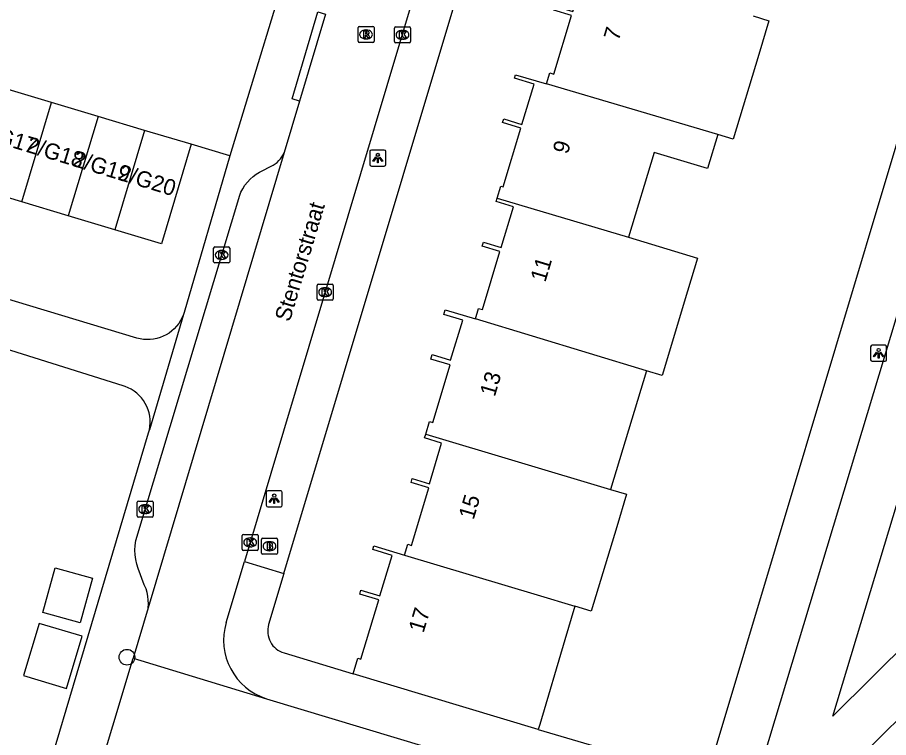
# Model space of a CAD drawing. Extents: x 162186 to 163152, y 385513 to 386513.
# Drawn here: x 162772 to 162826.3, y 386120.5 to 386165.5 of the extents above; entities that cross this region are included whole.
import ezdxf

# ---------------------------------------------------------------- set-up
doc = ezdxf.new("R2010")
doc.units = 0
for name, color, linetype in [('IMGEO_Boom', 7, 'Continuous'), ('IMGEO_Brandkraan', 7, 'Continuous'), ('IMGEO_Groenvoorziening', 7, 'Continuous'), ('IMGEO_Kolk', 7, 'Continuous'), ('IMGEO_Lichtpunt', 7, 'Continuous'), ('IMGEO_Openbare_ruimte_label', 7, 'Continuous'), ('IMGEO_Pand', 7, 'Continuous'), ('IMGEO_Pand_nummerreeks', 7, 'Continuous'), ('IMGEO_Parkeervlak_open', 7, 'Continuous'), ('IMGEO_Rijbaan_lokaal_open', 7, 'Continuous'), ('IMGEO_Rioolput', 7, 'Continuous'), ('IMGEO_Voetpad_open', 7, 'Continuous')]:
    doc.layers.add(name, color=color, linetype=linetype)

msp = doc.modelspace()

# ---------------------------------------------------------------- linework, layer by layer
at = {"layer": 'IMGEO_Boom'}
msp.add_circle((162778.797, 386125.504), 0.489, dxfattribs=at)
at = {"layer": 'IMGEO_Brandkraan'}
for p, q in [((162787.189, 386132.008), (162787.189, 386132.86)), ((162787.264, 386132.934), (162788.116, 386132.934)), ((162788.19, 386132.86), (162788.19, 386132.008)), ((162787.677, 386132.714), (162787.702, 386132.714)), ((162788.116, 386131.934), (162787.264, 386131.934)), ((162787.7, 386132.154), (162787.675, 386132.154))]:
    msp.add_line(p, q, dxfattribs=at)
for points in [[(162787.189, 386132.008), (162787.189, 386132.86)], [(162787.264, 386132.934), (162788.116, 386132.934)], [(162788.19, 386132.86), (162788.19, 386132.008)], [(162787.537, 386132.634), (162787.537, 386132.234), (162787.75, 386132.234)], [(162787.768, 386132.634), (162787.537, 386132.634)], [(162787.716, 386132.553), (162787.662, 386132.553), (162787.662, 386132.477)], [(162787.662, 386132.477), (162787.715, 386132.477)], [(162787.724, 386132.401), (162787.662, 386132.401), (162787.662, 386132.32)], [(162787.662, 386132.32), (162787.724, 386132.32)], [(162788.116, 386131.934), (162787.264, 386131.934)]]:
    msp.add_lwpolyline(points, dxfattribs=at)
for centre, radius, start, end in [((162787.266, 386132.858), 0.0765, 91.552, 178.448), ((162787.266, 386132.858), 0.0765, 91.552, 178.448), ((162788.114, 386132.858), 0.0765, 1.552, 88.448), ((162788.114, 386132.858), 0.0765, 1.552, 88.448), ((162787.717, 386132.515), 0.0379, 267.8285, 90.9355), ((162787.725, 386132.36), 0.0404, 269.8759, 90.5077), ((162787.772, 386132.489), 0.145, 59.4692, 91.5367), ((162787.797, 386132.536), 0.0922, 285.5137, 58.1501), ((162787.802, 386132.344), 0.105, 301.3115, 78.989), ((162787.266, 386132.01), 0.0765, 181.552, 268.448), ((162787.266, 386132.01), 0.0765, 181.552, 268.448), ((162787.756, 386132.485), 0.251, 268.6676, 293.5347), ((162788.114, 386132.01), 0.0765, 271.552, 358.448), ((162788.114, 386132.01), 0.0765, 271.552, 358.448)]:
    msp.add_arc(centre, radius, start, end, dxfattribs=at)
for centre, major_axis, ratio, start_param, end_param in [((162787.676, 386132.434), (-0.387, 0.002), 0.722429, 4.712389, 7.853982), ((162787.701, 386132.434), (-0.39, 0.002), 0.717154, 1.570796, 4.712389)]:
    msp.add_ellipse(centre, major_axis=major_axis, ratio=ratio, start_param=start_param, end_param=end_param, dxfattribs=at)
at = {"layer": 'IMGEO_Groenvoorziening'}
msp.add_lwpolyline([(162822.849, 386121.822), (162830.731, 386147.866), (162844.862, 386143.657), (162822.849, 386121.822)], dxfattribs=at)
at = {"layer": 'IMGEO_Kolk'}
for p, q in [((162795.495, 386163.94), (162795.495, 386164.792)), ((162795.57, 386164.866), (162796.422, 386164.866)), ((162795.983, 386164.646), (162796.008, 386164.646)), ((162796.496, 386164.792), (162796.496, 386163.94)), ((162796.422, 386163.866), (162795.57, 386163.866)), ((162796.006, 386164.086), (162795.981, 386164.086)), ((162784.206, 386150.194), (162784.206, 386151.046)), ((162784.281, 386151.12), (162785.133, 386151.12)), ((162784.694, 386150.9), (162784.719, 386150.9)), ((162785.207, 386151.046), (162785.207, 386150.194)), ((162784.717, 386150.34), (162784.692, 386150.34)), ((162785.133, 386150.12), (162784.281, 386150.12)), ((162790.669, 386147.87), (162790.669, 386148.722)), ((162790.744, 386148.796), (162791.596, 386148.796)), ((162791.67, 386148.722), (162791.67, 386147.87)), ((162791.157, 386148.576), (162791.182, 386148.576)), ((162791.596, 386147.796), (162790.744, 386147.796)), ((162791.18, 386148.016), (162791.155, 386148.016)), ((162779.433, 386134.321), (162779.433, 386135.173)), ((162779.508, 386135.247), (162780.36, 386135.247)), ((162780.434, 386135.173), (162780.434, 386134.321)), ((162779.921, 386135.027), (162779.946, 386135.027)), ((162780.36, 386134.247), (162779.508, 386134.247)), ((162779.944, 386134.467), (162779.919, 386134.467)), ((162785.987, 386132.243), (162785.987, 386133.095)), ((162786.062, 386133.169), (162786.914, 386133.169)), ((162786.475, 386132.949), (162786.5, 386132.949)), ((162786.988, 386133.095), (162786.988, 386132.243)), ((162786.498, 386132.389), (162786.473, 386132.389)), ((162786.914, 386132.169), (162786.062, 386132.169))]:
    msp.add_line(p, q, dxfattribs=at)
for points in [[(162795.495, 386163.94), (162795.495, 386164.792)], [(162795.57, 386164.866), (162796.422, 386164.866)], [(162795.816, 386164.566), (162795.939, 386164.566), (162795.939, 386164.415), (162796.069, 386164.566), (162796.233, 386164.566), (162796.087, 386164.415), (162796.24, 386164.166), (162796.088, 386164.166), (162796.003, 386164.33), (162795.939, 386164.263), (162795.939, 386164.166), (162795.816, 386164.166), (162795.816, 386164.566)], [(162796.496, 386164.792), (162796.496, 386163.94)], [(162796.422, 386163.866), (162795.57, 386163.866)], [(162784.206, 386150.194), (162784.206, 386151.046)], [(162784.281, 386151.12), (162785.133, 386151.12)], [(162784.527, 386150.82), (162784.65, 386150.82), (162784.65, 386150.669), (162784.78, 386150.82), (162784.944, 386150.82), (162784.798, 386150.669), (162784.951, 386150.42), (162784.799, 386150.42), (162784.714, 386150.584), (162784.65, 386150.517), (162784.65, 386150.42), (162784.527, 386150.42), (162784.527, 386150.82)], [(162785.207, 386151.046), (162785.207, 386150.194)], [(162785.133, 386150.12), (162784.281, 386150.12)], [(162790.669, 386147.87), (162790.669, 386148.722)], [(162790.744, 386148.796), (162791.596, 386148.796)], [(162791.67, 386148.722), (162791.67, 386147.87)], [(162790.99, 386148.496), (162791.113, 386148.496), (162791.113, 386148.345), (162791.243, 386148.496), (162791.407, 386148.496), (162791.261, 386148.345), (162791.414, 386148.096), (162791.262, 386148.096), (162791.177, 386148.26), (162791.113, 386148.193), (162791.113, 386148.096), (162790.99, 386148.096), (162790.99, 386148.496)], [(162791.596, 386147.796), (162790.744, 386147.796)], [(162779.433, 386134.321), (162779.433, 386135.173)], [(162779.508, 386135.247), (162780.36, 386135.247)], [(162780.434, 386135.173), (162780.434, 386134.321)], [(162779.754, 386134.947), (162779.877, 386134.947), (162779.877, 386134.796), (162780.007, 386134.947), (162780.171, 386134.947), (162780.025, 386134.796), (162780.178, 386134.547), (162780.026, 386134.547), (162779.941, 386134.711), (162779.877, 386134.644), (162779.877, 386134.547), (162779.754, 386134.547), (162779.754, 386134.947)], [(162780.36, 386134.247), (162779.508, 386134.247)], [(162785.987, 386132.243), (162785.987, 386133.095)], [(162786.062, 386133.169), (162786.914, 386133.169)], [(162786.308, 386132.869), (162786.431, 386132.869), (162786.431, 386132.718), (162786.561, 386132.869), (162786.725, 386132.869), (162786.579, 386132.718), (162786.732, 386132.469), (162786.58, 386132.469), (162786.495, 386132.633), (162786.431, 386132.566), (162786.431, 386132.469), (162786.308, 386132.469), (162786.308, 386132.869)], [(162786.988, 386133.095), (162786.988, 386132.243)], [(162786.914, 386132.169), (162786.062, 386132.169)]]:
    msp.add_lwpolyline(points, dxfattribs=at)
for centre, start, end in [((162795.572, 386164.79), 91.552, 178.448), ((162795.572, 386164.79), 91.552, 178.448), ((162796.42, 386164.79), 1.552, 88.448), ((162796.42, 386164.79), 1.552, 88.448), ((162795.572, 386163.942), 181.552, 268.448), ((162795.572, 386163.942), 181.552, 268.448), ((162796.42, 386163.942), 271.552, 358.448), ((162796.42, 386163.942), 271.552, 358.448), ((162784.283, 386151.044), 91.552, 178.448), ((162784.283, 386151.044), 91.552, 178.448), ((162785.131, 386151.044), 1.552, 88.448), ((162785.131, 386151.044), 1.552, 88.448), ((162784.283, 386150.196), 181.552, 268.448), ((162784.283, 386150.196), 181.552, 268.448), ((162785.131, 386150.196), 271.552, 358.448), ((162785.131, 386150.196), 271.552, 358.448), ((162790.746, 386148.72), 91.552, 178.448), ((162790.746, 386148.72), 91.552, 178.448), ((162791.594, 386148.72), 1.552, 88.448), ((162791.594, 386148.72), 1.552, 88.448), ((162790.746, 386147.872), 181.552, 268.448), ((162790.746, 386147.872), 181.552, 268.448), ((162791.594, 386147.872), 271.552, 358.448), ((162791.594, 386147.872), 271.552, 358.448), ((162779.51, 386135.171), 91.552, 178.448), ((162779.51, 386135.171), 91.552, 178.448), ((162780.358, 386135.171), 1.552, 88.448), ((162780.358, 386135.171), 1.552, 88.448), ((162779.51, 386134.323), 181.552, 268.448), ((162779.51, 386134.323), 181.552, 268.448), ((162780.358, 386134.323), 271.552, 358.448), ((162780.358, 386134.323), 271.552, 358.448), ((162786.064, 386133.093), 91.552, 178.448), ((162786.064, 386133.093), 91.552, 178.448), ((162786.912, 386133.093), 1.552, 88.448), ((162786.912, 386133.093), 1.552, 88.448), ((162786.064, 386132.245), 181.552, 268.448), ((162786.064, 386132.245), 181.552, 268.448), ((162786.912, 386132.245), 271.552, 358.448), ((162786.912, 386132.245), 271.552, 358.448)]:
    msp.add_arc(centre, 0.0765, start, end, dxfattribs=at)
for centre, major_axis, ratio, start_param, end_param in [((162795.982, 386164.366), (-0.387, 0.002), 0.722429, 4.712389, 7.853982), ((162796.007, 386164.366), (-0.39, 0.002), 0.717154, 1.570796, 4.712389), ((162784.693, 386150.62), (-0.387, 0.002), 0.722429, 4.712389, 7.853982), ((162784.718, 386150.62), (-0.39, 0.002), 0.717154, 1.570796, 4.712389), ((162791.156, 386148.296), (-0.387, 0.002), 0.722429, 4.712389, 7.853982), ((162791.181, 386148.296), (-0.39, 0.002), 0.717154, 1.570796, 4.712389), ((162779.92, 386134.747), (-0.387, 0.002), 0.722429, 4.712389, 7.853982), ((162779.945, 386134.747), (-0.39, 0.002), 0.717154, 1.570796, 4.712389), ((162786.474, 386132.669), (-0.387, 0.002), 0.722429, 4.712389, 7.853982), ((162786.499, 386132.669), (-0.39, 0.002), 0.717154, 1.570796, 4.712389)]:
    msp.add_ellipse(centre, major_axis=major_axis, ratio=ratio, start_param=start_param, end_param=end_param, dxfattribs=at)
at = {"layer": 'IMGEO_Lichtpunt'}
for p, q in [((162793.956, 386157.073), (162793.956, 386156.266)), ((162793.956, 386157.073), (162793.956, 386156.266)), ((162794.858, 386157.168), (162794.05, 386157.168)), ((162794.858, 386157.168), (162794.05, 386157.168)), ((162794.952, 386156.266), (162794.952, 386157.073)), ((162794.952, 386156.266), (162794.952, 386157.073)), ((162794.05, 386156.172), (162794.858, 386156.172)), ((162794.05, 386156.172), (162794.858, 386156.172)), ((162825.216, 386144.884), (162825.216, 386144.077)), ((162825.216, 386144.884), (162825.216, 386144.077)), ((162826.118, 386144.979), (162825.31, 386144.979)), ((162826.118, 386144.979), (162825.31, 386144.979)), ((162826.212, 386144.077), (162826.212, 386144.884)), ((162826.212, 386144.077), (162826.212, 386144.884)), ((162825.31, 386143.983), (162826.118, 386143.983)), ((162825.31, 386143.983), (162826.118, 386143.983)), ((162787.49, 386135.796), (162787.49, 386134.989)), ((162787.49, 386135.796), (162787.49, 386134.989)), ((162788.392, 386135.891), (162787.584, 386135.891)), ((162788.392, 386135.891), (162787.584, 386135.891)), ((162788.486, 386134.989), (162788.486, 386135.796)), ((162788.486, 386134.989), (162788.486, 386135.796)), ((162787.584, 386134.895), (162788.392, 386134.895)), ((162787.584, 386134.895), (162788.392, 386134.895))]:
    msp.add_line(p, q, dxfattribs=at)
for points in [[(162794.33, 386156.737), (162794.369, 386156.709), (162794.181, 386156.447), (162794.143, 386156.474), (162794.33, 386156.737)], [(162794.432, 386156.689), (162794.479, 386156.689), (162794.479, 386156.367), (162794.432, 386156.367), (162794.432, 386156.689)], [(162794.542, 386156.709), (162794.58, 386156.736), (162794.767, 386156.474), (162794.728, 386156.446), (162794.542, 386156.709)], [(162825.59, 386144.548), (162825.629, 386144.52), (162825.441, 386144.258), (162825.403, 386144.285), (162825.59, 386144.548)], [(162825.692, 386144.5), (162825.739, 386144.5), (162825.739, 386144.178), (162825.692, 386144.178), (162825.692, 386144.5)], [(162825.802, 386144.52), (162825.84, 386144.547), (162826.027, 386144.285), (162825.988, 386144.257), (162825.802, 386144.52)], [(162787.864, 386135.46), (162787.903, 386135.432), (162787.715, 386135.17), (162787.677, 386135.197), (162787.864, 386135.46)], [(162787.966, 386135.412), (162788.013, 386135.412), (162788.013, 386135.09), (162787.966, 386135.09), (162787.966, 386135.412)], [(162788.076, 386135.432), (162788.114, 386135.459), (162788.301, 386135.197), (162788.262, 386135.169), (162788.076, 386135.432)]]:
    msp.add_lwpolyline(points, dxfattribs=at)
for centre in [(162794.455, 386156.871), (162825.715, 386144.682), (162787.989, 386135.594)]:
    msp.add_circle(centre, 0.0994, dxfattribs=at)
for centre, start, end in [((162794.05, 386157.073), 90, 180), ((162794.05, 386157.073), 90, 180), ((162794.858, 386157.073), 0, 90), ((162794.858, 386157.073), 0, 90), ((162794.05, 386156.266), 180, 270), ((162794.05, 386156.266), 180, 270), ((162794.858, 386156.266), 270, 0), ((162794.858, 386156.266), 270, 360), ((162825.31, 386144.884), 90, 180), ((162825.31, 386144.884), 90, 180), ((162826.118, 386144.884), 0, 90), ((162826.118, 386144.884), 0, 90), ((162825.31, 386144.077), 180, 270), ((162825.31, 386144.077), 180, 270), ((162826.118, 386144.077), 270, 0), ((162826.118, 386144.077), 270, 360), ((162787.584, 386135.796), 90, 180), ((162787.584, 386135.796), 90, 180), ((162788.392, 386135.796), 0, 90), ((162788.392, 386135.796), 0, 90), ((162787.584, 386134.989), 180, 270), ((162787.584, 386134.989), 180, 270), ((162788.392, 386134.989), 270, 0), ((162788.392, 386134.989), 270, 360)]:
    msp.add_arc(centre, 0.0946, start, end, dxfattribs=at)
at = {"layer": 'IMGEO_Pand'}
for points in [[(162804.991, 386161.313), (162805.195, 386161.985), (162805.434, 386161.913), (162806.542, 386165.581), (162805.45, 386165.911), (162805.525, 386166.158), (162806.635, 386165.822), (162807.417, 386168.411), (162806.281, 386168.754), (162806.348, 386168.977)], [(162817.88, 386165.548), (162818.868, 386165.233), (162818.233, 386163.129), (162816.637, 386157.842), (162815.675, 386158.133)], [(162801.904, 386154.168), (162802.129, 386154.911), (162802.276, 386154.866), (162803.387, 386158.545), (162802.241, 386158.891), (162802.31, 386159.119), (162803.451, 386158.774), (162804.209, 386161.284), (162802.986, 386161.654), (162803.054, 386161.878), (162804.991, 386161.313)], [(162815.675, 386158.133), (162804.991, 386161.313)], [(162774.082, 386160.14), (162771.176, 386161.01)], [(162772.225, 386153.932), (162774.082, 386160.14)], [(162776.989, 386159.27), (162774.082, 386160.14)], [(162776.989, 386159.27), (162775.131, 386153.062)], [(162779.895, 386158.401), (162776.989, 386159.27)], [(162779.895, 386158.401), (162778.038, 386152.193)], [(162782.802, 386157.531), (162779.895, 386158.401)], [(162815.675, 386158.133), (162815.037, 386156.021), (162811.704, 386157.028), (162810.103, 386151.731)], [(162782.802, 386157.531), (162780.945, 386151.323), (162778.038, 386152.193)], [(162772.225, 386153.932), (162769.318, 386154.802)], [(162800.556, 386146.634), (162800.749, 386147.275), (162800.98, 386147.205), (162802.076, 386150.834), (162800.973, 386151.167), (162801.05, 386151.421), (162802.148, 386151.089), (162802.914, 386153.624), (162801.838, 386153.949), (162801.904, 386154.168)], [(162801.904, 386154.168), (162810.103, 386151.731)], [(162775.131, 386153.062), (162772.225, 386153.932)], [(162778.038, 386152.193), (162775.131, 386153.062)], [(162810.103, 386151.731), (162814.418, 386150.426), (162813.791, 386148.349), (162812.205, 386143.094), (162811.22, 386143.391)], [(162797.442, 386139.42), (162797.682, 386140.214), (162797.878, 386140.155), (162798.967, 386143.758), (162797.763, 386144.122), (162797.846, 386144.398), (162798.998, 386144.05), (162799.753, 386146.55), (162798.567, 386146.909), (162798.655, 386147.198), (162800.556, 386146.634)], [(162811.22, 386143.391), (162800.556, 386146.634)], [(162811.22, 386143.391), (162808.977, 386135.976)], [(162796.116, 386131.874), (162796.321, 386132.552), (162796.55, 386132.482), (162797.634, 386136.069), (162796.531, 386136.403), (162796.606, 386136.651), (162797.671, 386136.329), (162798.439, 386138.872), (162797.374, 386139.194), (162797.442, 386139.42)], [(162797.442, 386139.42), (162808.977, 386135.976)], [(162808.977, 386135.976), (162809.977, 386135.674), (162809.366, 386133.65), (162807.776, 386128.384), (162806.756, 386128.689)], [(162792.916, 386124.471), (162793.216, 386125.441), (162793.404, 386125.384), (162794.521, 386129.081), (162793.322, 386129.443), (162793.399, 386129.697), (162794.582, 386129.339), (162795.344, 386131.859), (162794.137, 386132.224), (162794.206, 386132.452), (162796.116, 386131.874)], [(162796.116, 386131.874), (162804.394, 386129.396), (162806.756, 386128.689)], [(162773.548, 386128.298), (162774.317, 386131.084), (162776.642, 386130.442), (162775.874, 386127.656), (162773.548, 386128.298)], [(162806.756, 386128.689), (162806.121, 386126.589), (162804.562, 386121.303), (162804.465, 386120.982)], [(162773.313, 386127.611), (162772.343, 386124.352), (162775.026, 386123.553), (162775.997, 386126.812), (162773.313, 386127.611)], [(162804.465, 386120.982), (162792.916, 386124.471)]]:
    msp.add_lwpolyline(points, dxfattribs=at)
at = {"layer": 'IMGEO_Parkeervlak_open'}
msp.add_lwpolyline([(162785.222, 386156.813), (162782.802, 386157.531)], dxfattribs=at)
at = {"layer": 'IMGEO_Rijbaan_lokaal_open'}
for points in [[(162804.682, 386193.553), (162786.125, 386131.47)], [(162791.195, 386165.649), (162789.572, 386160.218)], [(162789.572, 386160.218), (162788.613, 386157.012)], [(162788.613, 386157.012), (162780.12, 386128.592)], [(162784.988, 386127.668), (162786.125, 386131.47)], [(162780.12, 386128.592), (162779.18, 386125.446)], [(162779.18, 386125.446), (162787.51, 386122.905)]]:
    msp.add_lwpolyline(points, dxfattribs=at)
msp.add_arc((162788.667, 386126.567), 3.84, 163.3359, 252.4664, dxfattribs=at)
at = {"layer": 'IMGEO_Rioolput'}
for p, q in [((162793.218, 386163.963), (162793.218, 386164.815)), ((162793.293, 386164.889), (162794.145, 386164.889)), ((162793.706, 386164.669), (162793.731, 386164.669)), ((162794.219, 386164.815), (162794.219, 386163.963)), ((162794.145, 386163.889), (162793.293, 386163.889)), ((162793.729, 386164.109), (162793.704, 386164.109))]:
    msp.add_line(p, q, dxfattribs=at)
for points in [[(162793.218, 386163.963), (162793.218, 386164.815)], [(162793.293, 386164.889), (162794.145, 386164.889)], [(162793.807, 386164.587), (162793.555, 386164.589), (162793.555, 386164.189)], [(162793.733, 386164.508), (162793.679, 386164.508), (162793.679, 386164.427)], [(162793.679, 386164.427), (162793.731, 386164.427)], [(162794.219, 386164.815), (162794.219, 386163.963)], [(162794.145, 386163.889), (162793.293, 386163.889)], [(162793.555, 386164.189), (162793.679, 386164.189), (162793.679, 386164.351), (162793.69, 386164.351)], [(162793.737, 386164.322), (162793.808, 386164.189), (162793.948, 386164.189), (162793.883, 386164.315)]]:
    msp.add_lwpolyline(points, dxfattribs=at)
for centre, radius, start, end in [((162793.295, 386164.813), 0.0765, 91.552, 178.448), ((162793.295, 386164.813), 0.0765, 91.552, 178.448), ((162793.715, 386164.616), 0.19, 274.7715, 282.9687), ((162793.739, 386164.412), 0.0964, 77.0061, 93.1865), ((162793.753, 386164.469), 0.0378, 276.6634, 79.6772), ((162793.806, 386164.477), 0.109, 350.3612, 89.416), ((162793.804, 386164.477), 0.112, 277.5842, 350.9817), ((162794.143, 386164.813), 0.0765, 1.552, 88.448), ((162794.143, 386164.813), 0.0765, 1.552, 88.448), ((162793.295, 386163.965), 0.0765, 181.552, 268.448), ((162793.295, 386163.965), 0.0765, 181.552, 268.448), ((162793.689, 386164.298), 0.0533, 26.0293, 88.6989), ((162793.788, 386164.262), 0.108, 29.5134, 73.7905), ((162794.143, 386163.965), 0.0765, 271.552, 358.448), ((162794.143, 386163.965), 0.0765, 271.552, 358.448)]:
    msp.add_arc(centre, radius, start, end, dxfattribs=at)
for centre, major_axis, ratio, start_param, end_param in [((162793.705, 386164.389), (-0.387, 0.002), 0.722429, 4.712389, 7.853982), ((162793.73, 386164.389), (-0.39, 0.002), 0.717154, 1.570796, 4.712389)]:
    msp.add_ellipse(centre, major_axis=major_axis, ratio=ratio, start_param=start_param, end_param=end_param, dxfattribs=at)
at = {"layer": 'IMGEO_Voetpad_open'}
for points in [[(162788.594, 386130.73), (162807.28, 386193.09)], [(162834.323, 386182.568), (162815.501, 386119.698)], [(162789.567, 386171.119), (162785.222, 386156.813)], [(162789.572, 386160.218), (162789.099, 386160.36), (162790.717, 386165.793), (162791.195, 386165.649)], [(162780.12, 386128.592), (162780.135, 386128.83), (162780.129, 386129.068), (162780.102, 386129.305), (162780.053, 386129.538), (162779.984, 386129.766), (162779.895, 386129.987), (162779.876, 386130.028), (162779.504, 386131.043), (162779.416, 386131.314), (162779.349, 386131.602), (162779.309, 386131.896), (162779.294, 386132.191), (162779.306, 386132.487), (162779.345, 386132.781), (162785.835, 386154.363), (162785.91, 386154.539), (162786.025, 386154.759), (162786.159, 386154.968), (162786.311, 386155.164), (162786.48, 386155.345), (162786.664, 386155.511), (162786.863, 386155.66), (162787.074, 386155.79), (162787.923, 386156.225), (162788.05, 386156.309), (162788.169, 386156.403), (162788.279, 386156.508), (162788.379, 386156.622), (162788.469, 386156.745), (162788.547, 386156.875), (162788.613, 386157.012)], [(162785.222, 386156.813), (162782.358, 386147.032), (162782.315, 386146.901)], [(162782.315, 386146.901), (162782.235, 386146.705), (162782.138, 386146.517), (162782.025, 386146.339), (162781.896, 386146.171), (162781.752, 386146.016), (162781.595, 386145.874), (162781.427, 386145.746), (162781.247, 386145.635), (162781.058, 386145.539), (162780.862, 386145.461), (162780.659, 386145.401), (162780.452, 386145.359), (162780.241, 386145.336), (162780.03, 386145.332), (162779.819, 386145.347), (162779.61, 386145.38), (162779.405, 386145.432), (162751.997, 386153.715)], [(162818.534, 386119.196), (162827.927, 386150.369)], [(162782.315, 386146.901), (162780.193, 386139.71)], [(162780.193, 386139.71), (162780.226, 386139.918), (162780.241, 386140.129), (162780.237, 386140.34), (162780.214, 386140.55), (162780.172, 386140.757), (162780.112, 386140.959), (162780.034, 386141.155), (162779.939, 386141.344), (162779.828, 386141.523), (162779.7, 386141.692), (162779.559, 386141.848), (162779.404, 386141.992), (162779.236, 386142.121), (162779.058, 386142.234), (162778.871, 386142.331), (162778.675, 386142.411), (162778.556, 386142.45), (162766.688, 386146.18)], [(162769.446, 386103.583), (162780.141, 386139.505), (162780.193, 386139.71)], [(162786.125, 386131.47), (162788.594, 386130.73)], [(162788.594, 386130.73), (162787.64, 386127.546)], [(162775.439, 386112.964), (162779.18, 386125.446)], [(162788.603, 386125.765), (162792.916, 386124.471)], [(162830.877, 386125.54), (162822.284, 386116.962)], [(162787.51, 386122.905), (162799.529, 386119.273)], [(162804.465, 386120.982), (162813.169, 386118.431)]]:
    msp.add_lwpolyline(points, dxfattribs=at)
msp.add_arc((162789.01, 386127.136), 1.43, 163.3432, 253.4576, dxfattribs=at)

# ---------------------------------------------------------------- texts
at = {"layer": 'IMGEO_Openbare_ruimte_label'}
msp.add_text('Stentorstraat', height=1, rotation=73.2678, dxfattribs=at).set_placement((162788.955, 386146.396))
at = {"layer": 'IMGEO_Pand_nummerreeks'}
for s, rotation, p in [('7', 73.0293, (162809.482, 386163.942)), ('2/G17', 343.1416, (162769.529, 386157.958)), ('2/G18', 343.1416, (162772.442, 386157.075)), ('9', 73.2385, (162806.304, 386156.866)), ('2/G19', 343.1416, (162775.346, 386156.195)), ('2/G20', 343.1416, (162778.175, 386155.337)), ('11', 73.2328, (162804.908, 386148.874)), ('13', 73.659, (162801.756, 386141.725)), ('15', 73.5334, (162800.432, 386134.042)), ('17', 73.3214, (162797.305, 386126.975))]:
    msp.add_text(s, height=1, rotation=rotation, dxfattribs=at).set_placement(p)

doc.saveas('drawing.dxf')
